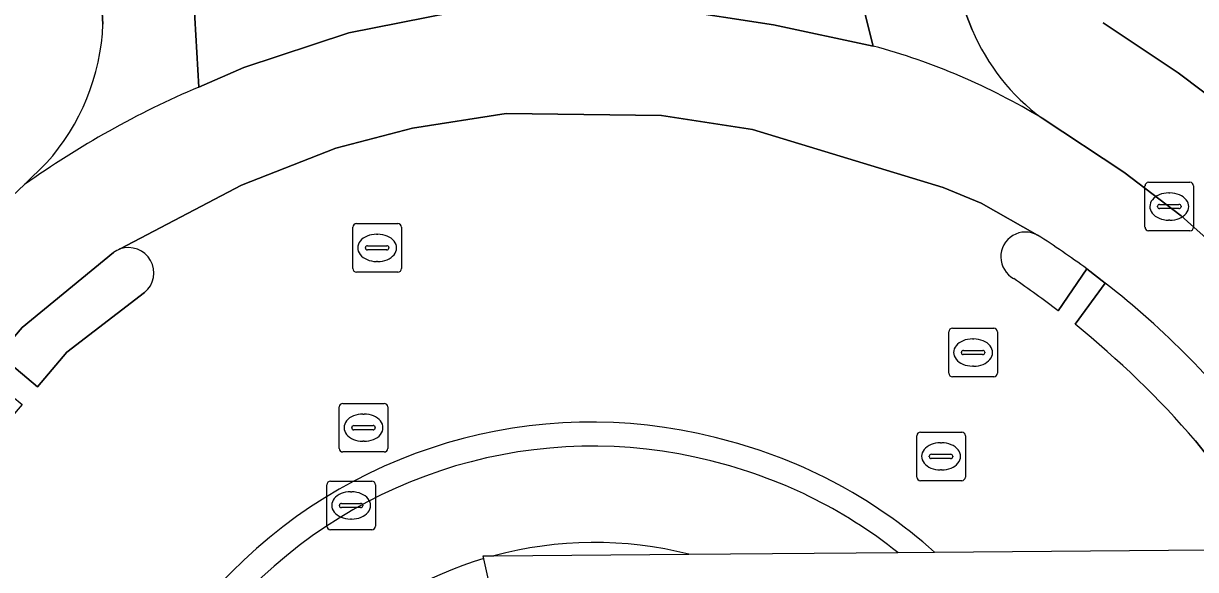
# Model space of a CAD drawing. Extents: x 163683 to 164494, y 382709 to 383872.
# Drawn here: x 164261.55 to 164285.71, y 383367.98 to 383379.22 of the extents above; entities that cross this region are included whole.
import ezdxf

# ---------------------------------------------------------------- set-up
doc = ezdxf.new("R2010")
doc.units = 0
for name, color, linetype in [('IMGEO_Fietspad_open', 7, 'Continuous'), ('IMGEO_Groenvoorziening', 7, 'Continuous'), ('IMGEO_Kolk', 7, 'Continuous'), ('IMGEO_Rijbaan_lokaal_gesloten', 7, 'Continuous'), ('IMGEO_Rioolput', 7, 'Continuous'), ('IMGEO_Verkeerseiland_gesloten', 7, 'Continuous'), ('IMGEO_Verkeerseiland_open', 7, 'Continuous'), ('IMGEO_Voetpad_open', 7, 'Continuous')]:
    doc.layers.add(name, color=color, linetype=linetype)

msp = doc.modelspace()

# ---------------------------------------------------------------- linework, layer by layer
at = {"layer": 'IMGEO_Fietspad_open'}
for points in [[(164265.166, 383377.91), (164265.064, 383379.694), (164264.854, 383383.216), (164264.611, 383386.892), (164264.315, 383391.941), (164264.325, 383401.104), (164265.19, 383409.835), (164263.691, 383409.917), (164263.394, 383406.415), (164262.729, 383400.373), (164262.347, 383396.352), (164262.345, 383393.912), (164263.19, 383379.208)], [(164281.101, 383379.088), (164280.715, 383380.077), (164280.12, 383382.197), (164277.723, 383392.72), (164276.593, 383397.06), (164272.461, 383407.658), (164272.358, 383408.441), (164272.429, 383409.44), (164270.927, 383409.522), (164270.966, 383407.363), (164272.82, 383402.609), (164275.551, 383393.712), (164276.706, 383388.777), (164277.443, 383385.205), (164278.67, 383380.313), (164279.064, 383378.754)], [(164262.024, 383376.347), (164261.576, 383375.901)]]:
    msp.add_lwpolyline(points, dxfattribs=at)
for centre, radius, start, end in [((164258.692, 383379.373), 4.501, 317.7567, 357.8966), ((164285.151, 383380.815), 4.403, 203.0915, 233.6419), ((164275.599, 383365.828), 13.382, 58.7521, 74.994), ((164272.501, 383360.591), 18.809, 112.9532, 125.5104)]:
    msp.add_arc(centre, radius, start, end, dxfattribs=at)
at = {"layer": 'IMGEO_Groenvoorziening'}
for points in [[(164283.799, 383379.232), (164285.344, 383378.202), (164286.852, 383377.073), (164288.093, 383396.4), (164279.035, 383396.8), (164279.382, 383395.768), (164280.097, 383392.817), (164279.541, 383392.623), (164280.066, 383390.238), (164280.607, 383390.324), (164281.321, 383387.251), (164280.161, 383386.983), (164280.479, 383385.486), (164281.651, 383385.78), (164283.102, 383380.412), (164283.383, 383379.754)], [(164271.242, 383368.257), (164275.264, 383368.291)], [(164274.47, 383352.682), (164271.04, 383368.199)]]:
    msp.add_lwpolyline(points, dxfattribs=at)
for start, end in [(75.8768, 105.1047), (106.6136, 158.6224)]:
    msp.add_arc((164273.319, 383360.562), 7.971, start, end, dxfattribs=at)
at = {"layer": 'IMGEO_Kolk'}
for p, q in [((164284.663, 383375.024), (164284.663, 383375.876)), ((164284.738, 383375.95), (164285.59, 383375.95)), ((164285.664, 383375.876), (164285.664, 383375.024)), ((164285.151, 383375.73), (164285.176, 383375.73)), ((164284.922, 383375.444), (164284.922, 383375.456)), ((164285.36, 383375.407), (164284.962, 383375.407)), ((164284.965, 383375.493), (164285.363, 383375.493)), ((164285.406, 383375.456), (164285.406, 383375.444)), ((164285.174, 383375.17), (164285.149, 383375.17)), ((164285.59, 383374.95), (164284.738, 383374.95))]:
    msp.add_line(p, q, dxfattribs=at)
for points in [[(164284.663, 383375.024), (164284.663, 383375.876)], [(164284.738, 383375.95), (164285.59, 383375.95)], [(164285.664, 383375.876), (164285.664, 383375.024)], [(164285.59, 383374.95), (164284.738, 383374.95)]]:
    msp.add_lwpolyline(points, dxfattribs=at)
for centre, radius, start, end in [((164284.74, 383375.874), 0.0765, 91.552, 178.448), ((164284.74, 383375.874), 0.0765, 91.552, 178.448), ((164285.588, 383375.874), 0.0765, 1.552, 88.448), ((164285.588, 383375.874), 0.0765, 1.552, 88.448), ((164284.962, 383375.453), 0.0403, 85.8775, 175.7526), ((164284.959, 383375.443), 0.0366, 178.938, 274.7102), ((164285.363, 383375.45), 0.043, 264.8664, 352.4533), ((164285.367, 383375.455), 0.0386, 1.7309, 96.639), ((164284.74, 383375.026), 0.0765, 181.552, 268.448), ((164284.74, 383375.026), 0.0765, 181.552, 268.448), ((164285.588, 383375.026), 0.0765, 271.552, 358.448), ((164285.588, 383375.026), 0.0765, 271.552, 358.448)]:
    msp.add_arc(centre, radius, start, end, dxfattribs=at)
for centre, major_axis, ratio, start_param, end_param in [((164285.15, 383375.45), (-0.387, 0.002), 0.722429, 4.712389, 7.853982), ((164285.175, 383375.45), (-0.39, 0.002), 0.717154, 1.570796, 4.712389)]:
    msp.add_ellipse(centre, major_axis=major_axis, ratio=ratio, start_param=start_param, end_param=end_param, dxfattribs=at)
at = {"layer": 'IMGEO_Rijbaan_lokaal_gesloten'}
for points in [[(164265.064, 383379.694), (164265.166, 383377.91), (164266.092, 383378.313), (164268.257, 383379.03), (164270.378, 383379.449), (164271.364, 383379.568), (164274.858, 383379.523), (164277.009, 383379.195), (164279.064, 383378.754), (164278.67, 383380.313)], [(164279.064, 383378.754), (164277.009, 383379.195), (164274.858, 383379.523), (164271.364, 383379.568), (164270.378, 383379.449), (164268.257, 383379.03), (164266.092, 383378.313), (164265.166, 383377.91)], [(164263.545, 383374.577), (164266.044, 383375.893), (164267.986, 383376.655), (164269.571, 383377.067), (164271.496, 383377.368), (164274.698, 383377.325), (164276.573, 383377.037), (164280.505, 383375.842), (164281.284, 383375.52), (164282.451, 383374.862)], [(164282.451, 383374.862), (164281.284, 383375.52), (164280.505, 383375.842), (164276.573, 383377.037), (164274.698, 383377.325), (164271.496, 383377.368), (164269.571, 383377.067), (164267.986, 383376.655), (164266.044, 383375.893), (164263.545, 383374.577)], [(164287.877, 383373.054), (164285.41, 383375.258), (164284.228, 383376.16), (164282.541, 383377.269)], [(164261.576, 383375.901), (164258.206, 383372.727)], [(164258.552, 383352.127), (164258.15, 383352.769), (164257.658, 383353.813), (164257.232, 383355.086), (164256.834, 383357.391), (164256.602, 383359.713), (164256.561, 383361.703), (164256.63, 383362.617), (164256.713, 383363.447), (164257.121, 383365.259), (164257.679, 383367.035), (164258.713, 383369.5), (164259.633, 383370.789), (164260.719, 383372.034), (164261.042, 383372.403), (164261.528, 383372.958), (164263.409, 383374.505)], [(164283.223, 383373.026), (164283.845, 383373.876), (164283.462, 383374.167), (164282.873, 383373.303)], [(164283.462, 383374.167), (164283.845, 383373.876)], [(164264.049, 383373.68), (164262.449, 383372.449), (164261.84, 383371.739), (164261.042, 383372.403), (164260.719, 383372.034), (164261.528, 383371.375), (164260.484, 383370.159)], [(164286.322, 383369.847), (164285.705, 383370.628)], [(164280.327, 383368.335), (164288.365, 383368.403), (164287.241, 383370.327)]]:
    msp.add_lwpolyline(points, dxfattribs=at)
for centre, radius, start, end in [((164275.599, 383365.828), 13.382, 58.7521, 74.994), ((164272.501, 383360.591), 18.809, 112.9532, 125.5104), ((164282.203, 383374.415), 0.511, 61.0272, 241.1794), ((164272.428, 383359.199), 18.596, 53.6035, 57.3843), ((164263.713, 383374.094), 0.511, 109.2418, 126.5527), ((164263.718, 383374.084), 0.522, 309.3658, 109.2951), ((164270.367, 383357.014), 20.536, 52.4835, 55.6404), ((164272.788, 383359.729), 17.955, 37.1881, 51.9885), ((164271.193, 383358.091), 19.177, 40.8235, 51.1487), ((164273.247, 383360.578), 10.434, 75.8136, 260.0008), ((164273.388, 383360.548), 10.43, 48.2969, 76.608)]:
    msp.add_arc(centre, radius, start, end, dxfattribs=at)
at = {"layer": 'IMGEO_Rioolput'}
for p, q in [((164268.34, 383374.173), (164268.34, 383375.025)), ((164268.415, 383375.099), (164269.267, 383375.099)), ((164269.341, 383375.025), (164269.341, 383374.173)), ((164268.828, 383374.879), (164268.853, 383374.879)), ((164268.599, 383374.593), (164268.599, 383374.605)), ((164269.037, 383374.556), (164268.639, 383374.556)), ((164268.642, 383374.642), (164269.04, 383374.642)), ((164269.083, 383374.605), (164269.083, 383374.593)), ((164268.851, 383374.319), (164268.826, 383374.319)), ((164269.267, 383374.099), (164268.415, 383374.099)), ((164280.62, 383372.018), (164280.62, 383372.87)), ((164280.695, 383372.944), (164281.547, 383372.944)), ((164281.621, 383372.87), (164281.621, 383372.018)), ((164281.108, 383372.724), (164281.133, 383372.724)), ((164280.879, 383372.438), (164280.879, 383372.45)), ((164281.317, 383372.401), (164280.919, 383372.401)), ((164280.922, 383372.487), (164281.32, 383372.487)), ((164281.363, 383372.45), (164281.363, 383372.438)), ((164281.131, 383372.164), (164281.106, 383372.164)), ((164281.547, 383371.944), (164280.695, 383371.944)), ((164268.134, 383371.397), (164268.986, 383371.397)), ((164268.059, 383370.471), (164268.059, 383371.323)), ((164268.547, 383371.177), (164268.572, 383371.177)), ((164269.06, 383371.323), (164269.06, 383370.471)), ((164268.361, 383370.94), (164268.759, 383370.94)), ((164268.318, 383370.891), (164268.318, 383370.903)), ((164268.756, 383370.854), (164268.358, 383370.854)), ((164268.802, 383370.903), (164268.802, 383370.891)), ((164279.96, 383369.88), (164279.96, 383370.732)), ((164280.035, 383370.806), (164280.887, 383370.806)), ((164280.961, 383370.732), (164280.961, 383369.88)), ((164268.57, 383370.617), (164268.545, 383370.617)), ((164280.448, 383370.586), (164280.473, 383370.586)), ((164268.986, 383370.397), (164268.134, 383370.397)), ((164280.219, 383370.3), (164280.219, 383370.312)), ((164280.657, 383370.263), (164280.259, 383370.263)), ((164280.262, 383370.349), (164280.66, 383370.349)), ((164280.703, 383370.312), (164280.703, 383370.3)), ((164280.471, 383370.026), (164280.446, 383370.026)), ((164267.804, 383368.87), (164267.804, 383369.722)), ((164267.879, 383369.796), (164268.731, 383369.796)), ((164268.805, 383369.722), (164268.805, 383368.87)), ((164280.887, 383369.806), (164280.035, 383369.806)), ((164268.292, 383369.576), (164268.317, 383369.576)), ((164268.063, 383369.29), (164268.063, 383369.302)), ((164268.501, 383369.253), (164268.103, 383369.253)), ((164268.106, 383369.339), (164268.504, 383369.339)), ((164268.547, 383369.302), (164268.547, 383369.29)), ((164268.315, 383369.016), (164268.29, 383369.016)), ((164268.731, 383368.796), (164267.879, 383368.796))]:
    msp.add_line(p, q, dxfattribs=at)
for points in [[(164268.34, 383374.173), (164268.34, 383375.025)], [(164268.415, 383375.099), (164269.267, 383375.099)], [(164269.341, 383375.025), (164269.341, 383374.173)], [(164269.267, 383374.099), (164268.415, 383374.099)], [(164280.62, 383372.018), (164280.62, 383372.87)], [(164280.695, 383372.944), (164281.547, 383372.944)], [(164281.621, 383372.87), (164281.621, 383372.018)], [(164281.547, 383371.944), (164280.695, 383371.944)], [(164268.134, 383371.397), (164268.986, 383371.397)], [(164268.059, 383370.471), (164268.059, 383371.323)], [(164269.06, 383371.323), (164269.06, 383370.471)], [(164279.96, 383369.88), (164279.96, 383370.732)], [(164280.035, 383370.806), (164280.887, 383370.806)], [(164280.961, 383370.732), (164280.961, 383369.88)], [(164268.986, 383370.397), (164268.134, 383370.397)], [(164267.804, 383368.87), (164267.804, 383369.722)], [(164267.879, 383369.796), (164268.731, 383369.796)], [(164268.805, 383369.722), (164268.805, 383368.87)], [(164280.887, 383369.806), (164280.035, 383369.806)], [(164268.731, 383368.796), (164267.879, 383368.796)]]:
    msp.add_lwpolyline(points, dxfattribs=at)
for centre, radius, start, end in [((164268.417, 383375.023), 0.0765, 91.552, 178.448), ((164268.417, 383375.023), 0.0765, 91.552, 178.448), ((164269.265, 383375.023), 0.0765, 1.552, 88.448), ((164269.265, 383375.023), 0.0765, 1.552, 88.448), ((164268.639, 383374.602), 0.0403, 85.8775, 175.7526), ((164268.636, 383374.592), 0.0366, 178.938, 274.7102), ((164269.04, 383374.599), 0.043, 264.8664, 352.4533), ((164269.044, 383374.604), 0.0386, 1.7309, 96.639), ((164268.417, 383374.175), 0.0765, 181.552, 268.448), ((164268.417, 383374.175), 0.0765, 181.552, 268.448), ((164269.265, 383374.175), 0.0765, 271.552, 358.448), ((164269.265, 383374.175), 0.0765, 271.552, 358.448), ((164280.697, 383372.868), 0.0765, 91.552, 178.448), ((164280.697, 383372.868), 0.0765, 91.552, 178.448), ((164281.545, 383372.868), 0.0765, 1.552, 88.448), ((164281.545, 383372.868), 0.0765, 1.552, 88.448), ((164280.919, 383372.447), 0.0403, 85.8775, 175.7526), ((164280.916, 383372.437), 0.0366, 178.938, 274.7102), ((164281.32, 383372.444), 0.043, 264.8664, 352.4533), ((164281.324, 383372.449), 0.0386, 1.7309, 96.639), ((164280.697, 383372.02), 0.0765, 181.552, 268.448), ((164280.697, 383372.02), 0.0765, 181.552, 268.448), ((164281.545, 383372.02), 0.0765, 271.552, 358.448), ((164281.545, 383372.02), 0.0765, 271.552, 358.448), ((164268.136, 383371.321), 0.0765, 91.552, 178.448), ((164268.136, 383371.321), 0.0765, 91.552, 178.448), ((164268.984, 383371.321), 0.0765, 1.552, 88.448), ((164268.984, 383371.321), 0.0765, 1.552, 88.448), ((164268.358, 383370.9), 0.0403, 85.8775, 175.7526), ((164268.763, 383370.902), 0.0386, 1.7309, 96.639), ((164268.355, 383370.89), 0.0366, 178.938, 274.7102), ((164268.759, 383370.897), 0.043, 264.8664, 352.4533), ((164280.037, 383370.73), 0.0765, 91.552, 178.448), ((164280.037, 383370.73), 0.0765, 91.552, 178.448), ((164280.885, 383370.73), 0.0765, 1.552, 88.448), ((164280.885, 383370.73), 0.0765, 1.552, 88.448), ((164268.136, 383370.473), 0.0765, 181.552, 268.448), ((164268.136, 383370.473), 0.0765, 181.552, 268.448), ((164268.984, 383370.473), 0.0765, 271.552, 358.448), ((164268.984, 383370.473), 0.0765, 271.552, 358.448), ((164280.259, 383370.309), 0.0403, 85.8775, 175.7526), ((164280.256, 383370.299), 0.0366, 178.938, 274.7102), ((164280.66, 383370.306), 0.043, 264.8664, 352.4533), ((164280.664, 383370.311), 0.0386, 1.7309, 96.639), ((164267.881, 383369.72), 0.0765, 91.552, 178.448), ((164267.881, 383369.72), 0.0765, 91.552, 178.448), ((164268.729, 383369.72), 0.0765, 1.552, 88.448), ((164268.729, 383369.72), 0.0765, 1.552, 88.448), ((164280.037, 383369.882), 0.0765, 181.552, 268.448), ((164280.037, 383369.882), 0.0765, 181.552, 268.448), ((164280.885, 383369.882), 0.0765, 271.552, 358.448), ((164280.885, 383369.882), 0.0765, 271.552, 358.448), ((164268.103, 383369.299), 0.0403, 85.8775, 175.7526), ((164268.1, 383369.289), 0.0366, 178.938, 274.7102), ((164268.504, 383369.296), 0.043, 264.8664, 352.4533), ((164268.508, 383369.301), 0.0386, 1.7309, 96.639), ((164267.881, 383368.872), 0.0765, 181.552, 268.448), ((164267.881, 383368.872), 0.0765, 181.552, 268.448), ((164268.729, 383368.872), 0.0765, 271.552, 358.448), ((164268.729, 383368.872), 0.0765, 271.552, 358.448)]:
    msp.add_arc(centre, radius, start, end, dxfattribs=at)
for centre, major_axis, ratio, start_param, end_param in [((164268.827, 383374.599), (-0.387, 0.002), 0.722429, 4.712389, 7.853982), ((164268.852, 383374.599), (-0.39, 0.002), 0.717154, 1.570796, 4.712389), ((164281.107, 383372.444), (-0.387, 0.002), 0.722429, 4.712389, 7.853982), ((164281.132, 383372.444), (-0.39, 0.002), 0.717154, 1.570796, 4.712389), ((164268.546, 383370.897), (-0.387, 0.002), 0.722429, 4.712389, 7.853982), ((164268.571, 383370.897), (-0.39, 0.002), 0.717154, 1.570796, 4.712389), ((164280.447, 383370.306), (-0.387, 0.002), 0.722429, 4.712389, 7.853982), ((164280.472, 383370.306), (-0.39, 0.002), 0.717154, 1.570796, 4.712389), ((164268.291, 383369.296), (-0.387, 0.002), 0.722429, 4.712389, 7.853982), ((164268.316, 383369.296), (-0.39, 0.002), 0.717154, 1.570796, 4.712389)]:
    msp.add_ellipse(centre, major_axis=major_axis, ratio=ratio, start_param=start_param, end_param=end_param, dxfattribs=at)
at = {"layer": 'IMGEO_Verkeerseiland_gesloten'}
for points in [[(164263.409, 383374.505), (164261.528, 383372.958), (164261.042, 383372.403), (164261.84, 383371.739), (164262.449, 383372.449), (164264.049, 383373.68)], [(164282.873, 383373.303), (164283.462, 383374.167)], [(164283.845, 383373.876), (164283.223, 383373.026)], [(164285.705, 383370.628), (164286.322, 383369.847)]]:
    msp.add_lwpolyline(points, dxfattribs=at)
for centre, radius, start, end in [((164282.203, 383374.415), 0.511, 61.0272, 241.1794), ((164272.428, 383359.199), 18.596, 53.6035, 57.3843), ((164263.713, 383374.094), 0.511, 109.2418, 126.5527), ((164263.718, 383374.084), 0.522, 309.3658, 109.2951), ((164270.367, 383357.014), 20.536, 52.4835, 55.6404), ((164272.788, 383359.729), 17.955, 37.1881, 51.9885), ((164271.193, 383358.091), 19.177, 40.8235, 51.1487)]:
    msp.add_arc(centre, radius, start, end, dxfattribs=at)
at = {"layer": 'IMGEO_Verkeerseiland_open'}
for points in [[(164271.04, 383368.199), (164271.028, 383368.255), (164271.242, 383368.257)], [(164275.264, 383368.291), (164279.568, 383368.328)], [(164279.568, 383368.328), (164280.327, 383368.335)]]:
    msp.add_lwpolyline(points, dxfattribs=at)
for centre, radius, start, end in [((164273.247, 383360.578), 10.434, 75.8136, 260.0008), ((164273.388, 383360.548), 10.43, 48.2969, 76.608), ((164273.275, 383360.583), 9.933, 75.764, 260.0211), ((164273.275, 383360.583), 9.933, 75.764, 260.0211), ((164273.383, 383360.56), 9.93, 51.4757, 76.4006), ((164273.383, 383360.56), 9.93, 51.4757, 76.4006), ((164273.319, 383360.562), 7.971, 75.8768, 105.1047), ((164273.319, 383360.562), 7.971, 106.6136, 158.6224)]:
    msp.add_arc(centre, radius, start, end, dxfattribs=at)
at = {"layer": 'IMGEO_Voetpad_open'}
for points in [[(164279.5, 383434.657), (164275.912, 383425.479), (164274.093, 383419.768), (164272.948, 383413.863), (164272.429, 383409.44), (164272.358, 383408.441), (164272.461, 383407.658), (164276.593, 383397.06), (164277.723, 383392.72), (164280.12, 383382.197), (164280.715, 383380.077), (164281.101, 383379.088)], [(164263.19, 383379.208), (164262.345, 383393.912), (164262.347, 383396.352), (164262.729, 383400.373)], [(164288.439, 383375.709), (164287.083, 383376.9), (164286.852, 383377.073), (164285.344, 383378.202), (164283.799, 383379.232)], [(164255.775, 383377.484), (164252.599, 383375.33), (164251.166, 383374.041), (164258.206, 383372.727), (164261.576, 383375.901), (164262.024, 383376.347)], [(164282.541, 383377.269), (164284.228, 383376.16), (164285.41, 383375.258), (164287.877, 383373.054), (164289.213, 383371.973)]]:
    msp.add_lwpolyline(points, dxfattribs=at)
for centre, radius, start, end in [((164258.692, 383379.373), 4.501, 317.7567, 357.8966), ((164285.151, 383380.815), 4.403, 203.0915, 233.6419)]:
    msp.add_arc(centre, radius, start, end, dxfattribs=at)

doc.saveas('drawing.dxf')
